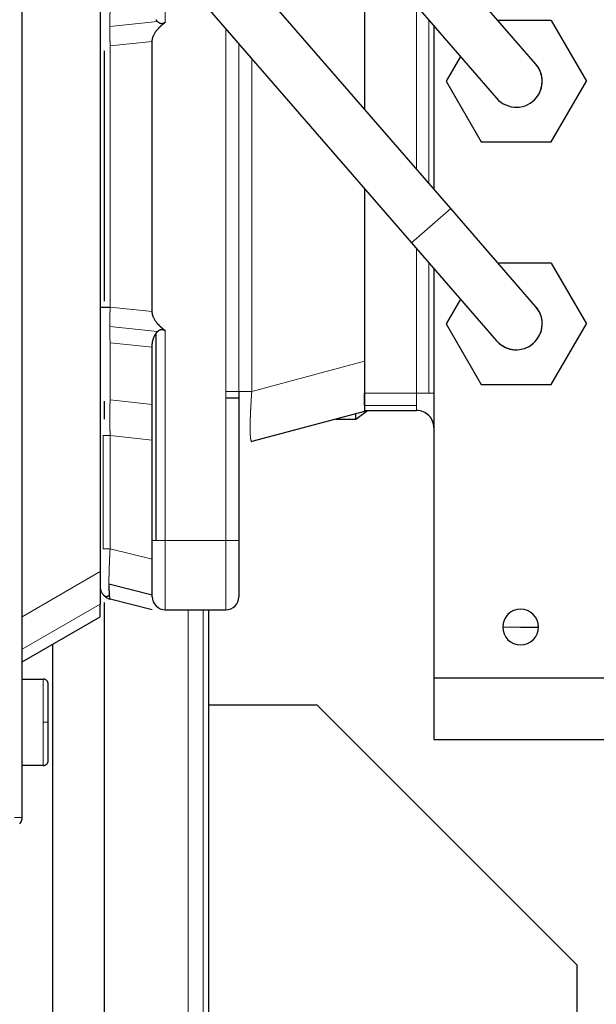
# Model space of a CAD drawing. Header units: inches. Extents: x 0 to 20790, y -12 to 14700.
# Tile 283 of 441: x 11399 to 11465, y 5995 to 6108. Entities that reach past the tile are written whole.
import ezdxf

# ---------------------------------------------------------------- set-up
doc = ezdxf.new("R2010")
doc.units = ezdxf.units.IN
doc.layers.add('1', color=7, linetype='Continuous', true_color=0xffffff)
doc.layers.add('254', color=7, linetype='Continuous', true_color=0xffffff)
doc.styles.add('latin_extended', font='simplex.shx')
doc.dimstyles.get("Standard").update_dxf_attribs({"dimtxt": 0.18, "dimasz": 0.18, "dimexe": 0.18, "dimexo": 0.0625, "dimgap": 0.09, "dimtad": 0, "dimtih": 1, "dimtoh": 1, "dimdec": 4, "dimzin": 0, "dimdsep": 46, "dimtxsty": 'Standard', "dimcen": 0.09, "dimadec": 0, "dimazin": 0, "dimtfac": 1, "dimtdec": 4, "dimtofl": 0, "dimtmove": 0, "dimatfit": 3, "dimfxl": 1, "dimtolj": 1, "dimtzin": 0, "dimarcsym": 0})

# ---------------------------------------------------------------- blocks, each defined once
blk = doc.blocks.new('_U11')
at = {"layer": '254', "color": 3, "linetype": 'Continuous', "lineweight": 13, "transparency": 16777216}
for p, q in [((10901.1, 7050.3), (12182.34, 7050.3)), ((12147.34, 6927.8), (12147.34, 4741.3)), ((10073.31, 4618.8), (12182.34, 4618.8))]:
    blk.add_line(p, q, dxfattribs=at)
at = {"layer": '254', "color": 3, "transparency": 16777216}
for points in [[(12167.76, 6927.8), (12126.92, 6927.8), (12147.34, 7050.3)], [(12126.92, 4741.3), (12167.76, 4741.3), (12147.34, 4618.8)]]:
    blk.add_solid(points, dxfattribs=at)
at = {"layer": 'Defpoints', "color": 0, "transparency": 16777216}
for p in [(10866.1, 7050.3), (10038.31, 4618.8), (12147.34, 4618.8)]:
    blk.add_point(p, dxfattribs=at)
at = {"layer": '254', "color": 2, "lineweight": 13, "transparency": 16777216, "insert": (11963.59, 5507.86), "char_height": 122.5, "attachment_point": 1, "rotation": 90, "style": 'latin_extended'}
blk.add_mtext('\\A1;2432', dxfattribs=at)

msp = doc.modelspace()

# ---------------------------------------------------------------- linework, layer by layer
at = {"layer": '1', "color": 2, "linetype": 'Continuous', "lineweight": 25}
for p, q in [((11398.81, 6016.296), (11398.81, 6131.177)), ((11448.247, 6086.593), (11414.221, 6125.814)), ((11409.689, 6121.883), (11443.714, 6082.661)), ((11407.81, 6120.804), (11407.81, 6044.689)), ((11458.076, 6103.262), (11448.247, 6114.593)), ((11438.31, 6111.616), (11438.31, 6098.047)), ((11443.714, 6110.661), (11453.544, 6099.331)), ((11459.851, 6108.297), (11453.709, 6108.297)), ((11459.851, 6108.297), (11463.893, 6101.297)), ((11446.31, 6107.668), (11446.31, 6088.825)), ((11413.81, 6074.708), (11413.81, 6105.885)), ((11408.31, 6075.928), (11408.31, 6104.809)), ((11449.37, 6104.142), (11447.727, 6101.297)), ((11447.727, 6101.297), (11451.768, 6094.297)), ((11459.851, 6094.297), (11463.893, 6101.297)), ((11451.768, 6094.297), (11459.851, 6094.297)), ((11438.31, 6088.891), (11438.31, 6068.977)), ((11458.076, 6075.262), (11448.247, 6086.593)), ((11443.714, 6082.661), (11453.544, 6071.331)), ((11446.31, 6079.67), (11446.31, 6032.397)), ((11459.851, 6080.297), (11453.709, 6080.297)), ((11459.851, 6080.297), (11463.893, 6073.297)), ((11449.37, 6076.142), (11447.727, 6073.297)), ((11447.727, 6073.297), (11451.768, 6066.297)), ((11459.851, 6066.297), (11463.893, 6073.297)), ((11414.249, 6048.296), (11414.249, 6072.191)), ((11413.81, 6048.296), (11413.81, 6070.807)), ((11438.31, 6068.978), (11438.31, 6065.297)), ((11451.768, 6066.297), (11459.851, 6066.297)), ((11423.81, 6064.736), (11423.81, 6048.296)), ((11438.31, 6063.882), (11438.31, 6065.297)), ((11408.31, 6062.296), (11408.31, 6064.354)), ((11438.31, 6063.882), (11438.31, 6063.297)), ((11438.31, 6063.182), (11425.292, 6059.694)), ((11437.31, 6062.296), (11438.643, 6063.297)), ((11437.31, 6062.296), (11437.31, 6062.914)), ((11438.31, 6063.297), (11444.31, 6063.297)), ((11435.006, 6062.296), (11437.31, 6062.296)), ((11413.81, 6041.796), (11413.81, 6048.296)), ((11423.81, 6048.296), (11423.81, 6041.796)), ((11407.81, 6044.689), (11407.81, 6040.944)), ((11413.81, 6041.981), (11408.81, 6043.231)), ((11407.81, 6039.493), (11407.81, 6040.944)), ((11408.31, 5982.798), (11408.31, 6041.122)), ((11413.81, 6040.296), (11408.946, 6041.512)), ((11415.31, 6040.296), (11422.31, 6040.296)), ((11420.31, 6040.298), (11420.31, 5982.796)), ((11398.81, 6034.296), (11407.81, 6039.493)), ((11456.31, 6038.297), (11458.377, 6038.297)), ((11402.31, 6036.319), (11402.31, 5982.798)), ((11398.81, 6032.296), (11401.21, 6032.296)), ((11401.81, 6027.296), (11401.81, 6031.696)), ((11446.31, 6032.397), (11446.31, 6025.297)), ((11494.31, 6032.397), (11446.31, 6032.397)), ((11420.308, 6029.297), (11432.81, 6029.297)), ((11432.81, 6029.297), (11462.81, 5999.297)), ((11401.81, 6022.896), (11401.81, 6027.296)), ((11446.31, 6025.297), (11494.31, 6025.297)), ((11401.21, 6022.296), (11398.81, 6022.296)), ((11462.81, 5999.297), (11462.81, 5941.296))]:
    msp.add_line(p, q, dxfattribs=at)
at = {"layer": '1', "color": 110, "linetype": 'Continuous', "lineweight": 13}
for p, q in [((11415.31, 6108.099), (11415.31, 6115.404)), ((11444.31, 6091.13), (11444.31, 6109.974)), ((11408.918, 6107.607), (11414.426, 6108.177)), ((11445.724, 6108.344), (11445.724, 6089.501)), ((11422.31, 6065.489), (11422.31, 6107.334)), ((11413.81, 6105.885), (11408.946, 6105.382)), ((11423.81, 6105.605), (11423.81, 6065.489)), ((11408.946, 6105.382), (11408.946, 6075.211)), ((11425.292, 6103.896), (11425.292, 6065.489)), ((11443.714, 6082.661), (11448.247, 6086.593)), ((11444.31, 6065.297), (11444.31, 6081.975)), ((11445.724, 6080.345), (11445.724, 6065.297)), ((11413.81, 6074.708), (11408.946, 6075.211)), ((11408.918, 6072.986), (11414.426, 6072.416)), ((11415.31, 6048.296), (11415.31, 6072.494)), ((11413.81, 6070.592), (11408.946, 6071.095)), ((11408.946, 6071.095), (11408.946, 6064.505)), ((11438.31, 6068.977), (11425.292, 6065.489)), ((11422.31, 6048.296), (11422.31, 6064.736)), ((11445.724, 6065.297), (11444.31, 6065.297)), ((11444.31, 6065.297), (11444.31, 6063.882)), ((11446.31, 6065.297), (11445.724, 6065.297)), ((11413.81, 6064.001), (11408.946, 6064.505)), ((11444.31, 6063.882), (11438.31, 6063.882)), ((11444.31, 6063.297), (11444.31, 6063.882)), ((11408.128, 6060.389), (11408.128, 6047.333)), ((11408.946, 6060.389), (11408.946, 6047.333)), ((11413.81, 6059.885), (11408.946, 6060.389)), ((11413.81, 6048.296), (11414.249, 6048.296)), ((11414.249, 6048.296), (11415.31, 6048.296)), ((11422.31, 6048.296), (11415.31, 6048.296)), ((11415.31, 6048.296), (11415.31, 6040.296)), ((11422.31, 6048.296), (11423.81, 6048.296)), ((11422.31, 6040.296), (11422.31, 6048.296)), ((11413.81, 6046.117), (11408.946, 6047.333)), ((11407.81, 6044.689), (11398.81, 6039.493)), ((11407.81, 6040.944), (11398.81, 6035.747)), ((11417.967, 6040.298), (11417.967, 5982.796)), ((11419.701, 5982.796), (11419.701, 6040.298)), ((11454.243, 6038.297), (11456.31, 6038.297)), ((11401.21, 6032.296), (11401.21, 6027.296)), ((11401.21, 6027.296), (11401.81, 6027.296)), ((11401.21, 6027.296), (11401.21, 6022.296)), ((11397.931, 6016.296), (11398.81, 6016.296))]:
    msp.add_line(p, q, dxfattribs=at)
at = {"layer": '1', "color": 2, "linetype": 'Continuous', "lineweight": 25}
for centre, radius, start, end in [((11455.81, 6101.297), 3, 0, 40.94437), ((11455.81, 6101.297), 3, 321.1187, 40.94308), ((11455.81, 6101.297), 3, 321.11438, 0), ((11455.81, 6101.297), 3, 220.93745, 321.1187), ((11455.81, 6073.297), 3, 220.94234, 40.94234), ((11455.81, 6073.297), 3, 0, 40.94437), ((11455.81, 6073.297), 3, 220.93875, 0), ((11444.31, 6061.297), 2, 45, 90), ((11444.31, 6061.297), 2, 0, 45), ((11415.31, 6041.796), 1.5, 180, 225), ((11422.31, 6041.796), 1.5, 270, 0), ((11415.31, 6041.796), 1.5, 225, 270), ((11456.31, 6038.297), 2.067, 0, 180), ((11456.31, 6038.297), 2.067, 180, 0), ((11397.81, 6016.296), 1, 315, 0)]:
    msp.add_arc(centre, radius, start, end, dxfattribs=at)
at = {"layer": '1', "color": 110, "linetype": 'Continuous', "lineweight": 13}
for points, knots in [([(11408.946, 6109.498), (11408.946, 6109.488), (11408.945, 6109.469), (11408.944, 6109.441), (11408.943, 6109.412), (11408.942, 6109.383), (11408.941, 6109.353), (11408.941, 6109.324), (11408.94, 6109.294), (11408.939, 6109.265), (11408.938, 6109.235), (11408.937, 6109.205), (11408.936, 6109.174), (11408.936, 6109.144), (11408.935, 6109.113), (11408.934, 6109.083), (11408.933, 6109.052), (11408.933, 6109.021), (11408.932, 6108.989), (11408.931, 6108.958), (11408.931, 6108.926), (11408.93, 6108.895), (11408.929, 6108.863), (11408.929, 6108.831), (11408.928, 6108.799), (11408.927, 6108.767), (11408.927, 6108.734), (11408.926, 6108.702), (11408.926, 6108.669), (11408.925, 6108.636), (11408.925, 6108.603), (11408.924, 6108.57), (11408.924, 6108.537), (11408.923, 6108.504), (11408.923, 6108.471), (11408.923, 6108.437), (11408.922, 6108.404), (11408.922, 6108.37), (11408.922, 6108.336), (11408.921, 6108.302), (11408.921, 6108.268), (11408.921, 6108.234), (11408.92, 6108.2), (11408.92, 6108.166), (11408.92, 6108.131), (11408.92, 6108.097), (11408.919, 6108.062), (11408.919, 6108.028), (11408.919, 6107.993), (11408.919, 6107.958), (11408.919, 6107.923), (11408.919, 6107.889), (11408.918, 6107.854), (11408.918, 6107.818), (11408.918, 6107.783), (11408.918, 6107.748), (11408.918, 6107.713), (11408.918, 6107.678), (11408.918, 6107.642), (11408.918, 6107.619), (11408.918, 6107.607)], [0, 0, 0, 0, 0.0174846, 0.034968, 0.0524499, 0.0699299, 0.0874075, 0.1048823, 0.122354, 0.1398221, 0.1572862, 0.174746, 0.192201, 0.2096508, 0.2270949, 0.2445332, 0.261965, 0.27939, 0.2968078, 0.314218, 0.3316202, 0.3490141, 0.3663991, 0.383775, 0.4011413, 0.4184977, 0.4358437, 0.4531789, 0.470503, 0.4878156, 0.5051163, 0.5224047, 0.5396804, 0.5569431, 0.5741923, 0.5914278, 0.6086491, 0.6258558, 0.6430476, 0.6602241, 0.677385, 0.6945299, 0.7116584, 0.7287702, 0.7458648, 0.7629421, 0.7800015, 0.7970428, 0.8140656, 0.8310696, 0.8480544, 0.8650197, 0.8819652, 0.8988904, 0.9157952, 0.9326791, 0.9495419, 0.9663832, 0.9832026, 1, 1, 1, 1]), ([(11408.918, 6107.607), (11408.918, 6107.595), (11408.918, 6107.571), (11408.918, 6107.536), (11408.918, 6107.5), (11408.918, 6107.464), (11408.918, 6107.428), (11408.918, 6107.392), (11408.918, 6107.355), (11408.919, 6107.319), (11408.919, 6107.282), (11408.919, 6107.246), (11408.919, 6107.209), (11408.919, 6107.172), (11408.919, 6107.135), (11408.92, 6107.098), (11408.92, 6107.06), (11408.92, 6107.023), (11408.92, 6106.985), (11408.921, 6106.948), (11408.921, 6106.91), (11408.921, 6106.872), (11408.922, 6106.834), (11408.922, 6106.796), (11408.922, 6106.758), (11408.923, 6106.72), (11408.923, 6106.682), (11408.923, 6106.643), (11408.924, 6106.605), (11408.924, 6106.566), (11408.925, 6106.527), (11408.925, 6106.489), (11408.926, 6106.45), (11408.926, 6106.411), (11408.927, 6106.372), (11408.927, 6106.333), (11408.928, 6106.294), (11408.929, 6106.255), (11408.929, 6106.215), (11408.93, 6106.176), (11408.931, 6106.137), (11408.931, 6106.097), (11408.932, 6106.058), (11408.933, 6106.018), (11408.933, 6105.979), (11408.934, 6105.939), (11408.935, 6105.9), (11408.936, 6105.86), (11408.936, 6105.82), (11408.937, 6105.78), (11408.938, 6105.741), (11408.939, 6105.701), (11408.94, 6105.661), (11408.941, 6105.621), (11408.941, 6105.581), (11408.942, 6105.541), (11408.943, 6105.501), (11408.944, 6105.462), (11408.945, 6105.422), (11408.946, 6105.395), (11408.946, 6105.382)], [0, 0, 0, 0, 0.0167974, 0.0336168, 0.0504581, 0.0673209, 0.0842048, 0.1011096, 0.1180348, 0.1349803, 0.1519456, 0.1689304, 0.1859344, 0.2029572, 0.2199985, 0.2370579, 0.2541352, 0.2712298, 0.2883416, 0.3054701, 0.322615, 0.3397758, 0.3569524, 0.3741442, 0.3913509, 0.4085722, 0.4258077, 0.4430569, 0.4603196, 0.4775953, 0.4948837, 0.5121844, 0.529497, 0.5468211, 0.5641563, 0.5815023, 0.5988586, 0.616225, 0.6336008, 0.6509859, 0.6683797, 0.685782, 0.7031922, 0.72061, 0.738035, 0.7554668, 0.772905, 0.7903492, 0.807799, 0.825254, 0.8427138, 0.8601779, 0.877646, 0.8951177, 0.9125925, 0.9300701, 0.9475501, 0.965032, 0.9825154, 1, 1, 1, 1]), ([(11408.946, 6075.211), (11408.946, 6075.198), (11408.945, 6075.171), (11408.944, 6075.131), (11408.943, 6075.091), (11408.942, 6075.052), (11408.941, 6075.012), (11408.941, 6074.972), (11408.94, 6074.932), (11408.939, 6074.892), (11408.938, 6074.852), (11408.937, 6074.813), (11408.936, 6074.773), (11408.936, 6074.733), (11408.935, 6074.693), (11408.934, 6074.654), (11408.933, 6074.614), (11408.933, 6074.575), (11408.932, 6074.535), (11408.931, 6074.496), (11408.931, 6074.456), (11408.93, 6074.417), (11408.929, 6074.378), (11408.929, 6074.338), (11408.928, 6074.299), (11408.927, 6074.26), (11408.927, 6074.221), (11408.926, 6074.182), (11408.926, 6074.143), (11408.925, 6074.104), (11408.925, 6074.066), (11408.924, 6074.027), (11408.924, 6073.988), (11408.923, 6073.95), (11408.923, 6073.911), (11408.923, 6073.873), (11408.922, 6073.835), (11408.922, 6073.797), (11408.922, 6073.759), (11408.921, 6073.721), (11408.921, 6073.683), (11408.921, 6073.645), (11408.92, 6073.607), (11408.92, 6073.57), (11408.92, 6073.533), (11408.92, 6073.495), (11408.919, 6073.458), (11408.919, 6073.421), (11408.919, 6073.384), (11408.919, 6073.347), (11408.919, 6073.311), (11408.919, 6073.274), (11408.918, 6073.238), (11408.918, 6073.201), (11408.918, 6073.165), (11408.918, 6073.129), (11408.918, 6073.093), (11408.918, 6073.057), (11408.918, 6073.022), (11408.918, 6072.998), (11408.918, 6072.986)], [0, 0, 0, 0, 0.0174846, 0.034968, 0.0524499, 0.0699299, 0.0874075, 0.1048823, 0.122354, 0.1398221, 0.1572862, 0.174746, 0.192201, 0.2096508, 0.2270949, 0.2445332, 0.261965, 0.27939, 0.2968078, 0.314218, 0.3316202, 0.3490141, 0.3663991, 0.383775, 0.4011413, 0.4184977, 0.4358437, 0.4531789, 0.470503, 0.4878156, 0.5051163, 0.5224047, 0.5396804, 0.5569431, 0.5741923, 0.5914278, 0.6086491, 0.6258558, 0.6430476, 0.6602241, 0.677385, 0.6945299, 0.7116584, 0.7287702, 0.7458648, 0.7629421, 0.7800015, 0.7970428, 0.8140656, 0.8310696, 0.8480544, 0.8650197, 0.8819652, 0.8988904, 0.9157952, 0.9326791, 0.9495419, 0.9663832, 0.9832026, 1, 1, 1, 1]), ([(11408.918, 6072.986), (11408.918, 6072.974), (11408.918, 6072.951), (11408.918, 6072.915), (11408.918, 6072.88), (11408.918, 6072.845), (11408.918, 6072.81), (11408.918, 6072.774), (11408.918, 6072.739), (11408.919, 6072.704), (11408.919, 6072.67), (11408.919, 6072.635), (11408.919, 6072.6), (11408.919, 6072.565), (11408.919, 6072.531), (11408.92, 6072.496), (11408.92, 6072.462), (11408.92, 6072.427), (11408.92, 6072.393), (11408.921, 6072.359), (11408.921, 6072.325), (11408.921, 6072.291), (11408.922, 6072.257), (11408.922, 6072.223), (11408.922, 6072.189), (11408.923, 6072.156), (11408.923, 6072.122), (11408.923, 6072.089), (11408.924, 6072.056), (11408.924, 6072.022), (11408.925, 6071.989), (11408.925, 6071.957), (11408.926, 6071.924), (11408.926, 6071.891), (11408.927, 6071.859), (11408.927, 6071.826), (11408.928, 6071.794), (11408.929, 6071.762), (11408.929, 6071.73), (11408.93, 6071.698), (11408.931, 6071.667), (11408.931, 6071.635), (11408.932, 6071.604), (11408.933, 6071.572), (11408.933, 6071.541), (11408.934, 6071.51), (11408.935, 6071.48), (11408.936, 6071.449), (11408.936, 6071.419), (11408.937, 6071.388), (11408.938, 6071.358), (11408.939, 6071.328), (11408.94, 6071.299), (11408.941, 6071.269), (11408.941, 6071.24), (11408.942, 6071.21), (11408.943, 6071.181), (11408.944, 6071.152), (11408.945, 6071.124), (11408.946, 6071.105), (11408.946, 6071.095)], [0, 0, 0, 0, 0.0167974, 0.0336168, 0.0504581, 0.0673209, 0.0842048, 0.1011096, 0.1180348, 0.1349803, 0.1519456, 0.1689304, 0.1859344, 0.2029572, 0.2199985, 0.2370579, 0.2541351, 0.2712298, 0.2883416, 0.3054701, 0.322615, 0.3397758, 0.3569524, 0.3741442, 0.3913509, 0.4085722, 0.4258076, 0.4430569, 0.4603196, 0.4775953, 0.4948837, 0.5121844, 0.529497, 0.5468211, 0.5641563, 0.5815023, 0.5988586, 0.6162249, 0.6336008, 0.6509859, 0.6683797, 0.685782, 0.7031922, 0.72061, 0.738035, 0.7554668, 0.772905, 0.7903492, 0.807799, 0.825254, 0.8427137, 0.8601779, 0.877646, 0.8951177, 0.9125925, 0.9300701, 0.9475501, 0.965032, 0.9825154, 1, 1, 1, 1]), ([(11422.31, 6064.736), (11422.31, 6064.818), (11422.31, 6064.98), (11422.31, 6065.231), (11422.31, 6065.4), (11422.31, 6065.489)], [0, 0, 0, 0, 0.325, 0.645, 1, 1, 1, 1]), ([(11425.292, 6065.489), (11425.291, 6065.476), (11425.289, 6065.45), (11425.286, 6065.41), (11425.283, 6065.371), (11425.28, 6065.331), (11425.278, 6065.292), (11425.275, 6065.252), (11425.272, 6065.213), (11425.269, 6065.174), (11425.266, 6065.134), (11425.264, 6065.095), (11425.261, 6065.056), (11425.258, 6065.017), (11425.256, 6064.978), (11425.253, 6064.939), (11425.25, 6064.9), (11425.248, 6064.861), (11425.245, 6064.822), (11425.243, 6064.783), (11425.24, 6064.745), (11425.238, 6064.706), (11425.235, 6064.668), (11425.233, 6064.629), (11425.231, 6064.591), (11425.228, 6064.552), (11425.226, 6064.514), (11425.224, 6064.476), (11425.221, 6064.438), (11425.219, 6064.4), (11425.217, 6064.362), (11425.215, 6064.324), (11425.212, 6064.286), (11425.21, 6064.249), (11425.208, 6064.211), (11425.206, 6064.174), (11425.204, 6064.136), (11425.202, 6064.099), (11425.2, 6064.062), (11425.198, 6064.025), (11425.195, 6063.988), (11425.193, 6063.951), (11425.191, 6063.915), (11425.189, 6063.878), (11425.188, 6063.842), (11425.186, 6063.805), (11425.184, 6063.769), (11425.182, 6063.733), (11425.18, 6063.697), (11425.178, 6063.661), (11425.176, 6063.625), (11425.174, 6063.589), (11425.173, 6063.554), (11425.171, 6063.518), (11425.169, 6063.483), (11425.167, 6063.448), (11425.166, 6063.413), (11425.164, 6063.378), (11425.162, 6063.343), (11425.16, 6063.309), (11425.159, 6063.274), (11425.157, 6063.24), (11425.156, 6063.206), (11425.154, 6063.172), (11425.152, 6063.138), (11425.151, 6063.104), (11425.149, 6063.071), (11425.148, 6063.037), (11425.146, 6063.004), (11425.145, 6062.971), (11425.143, 6062.938), (11425.142, 6062.905), (11425.14, 6062.872), (11425.139, 6062.84), (11425.138, 6062.807), (11425.136, 6062.775), (11425.135, 6062.743), (11425.133, 6062.711), (11425.132, 6062.679), (11425.131, 6062.648), (11425.13, 6062.616), (11425.128, 6062.585), (11425.127, 6062.554), (11425.126, 6062.523), (11425.125, 6062.492), (11425.123, 6062.462), (11425.122, 6062.431), (11425.121, 6062.401), (11425.12, 6062.371), (11425.119, 6062.341), (11425.118, 6062.311), (11425.117, 6062.282), (11425.116, 6062.253), (11425.115, 6062.223), (11425.114, 6062.194), (11425.113, 6062.165), (11425.112, 6062.137), (11425.111, 6062.108), (11425.11, 6062.08), (11425.109, 6062.052), (11425.108, 6062.024), (11425.108, 6061.996), (11425.107, 6061.968), (11425.106, 6061.941), (11425.105, 6061.914), (11425.105, 6061.887), (11425.104, 6061.86), (11425.103, 6061.833), (11425.103, 6061.807), (11425.102, 6061.78), (11425.101, 6061.754), (11425.101, 6061.728), (11425.1, 6061.703), (11425.1, 6061.677), (11425.099, 6061.652), (11425.099, 6061.626), (11425.099, 6061.601), (11425.098, 6061.577), (11425.098, 6061.552), (11425.098, 6061.527), (11425.097, 6061.503), (11425.097, 6061.479), (11425.097, 6061.455), (11425.097, 6061.431), (11425.097, 6061.408), (11425.096, 6061.385), (11425.096, 6061.361), (11425.096, 6061.339), (11425.096, 6061.316), (11425.096, 6061.293), (11425.096, 6061.271), (11425.096, 6061.248), (11425.097, 6061.226), (11425.097, 6061.204), (11425.097, 6061.181), (11425.097, 6061.159), (11425.097, 6061.137), (11425.098, 6061.116), (11425.098, 6061.094), (11425.098, 6061.072), (11425.099, 6061.051), (11425.099, 6061.029), (11425.099, 6061.008), (11425.1, 6060.987), (11425.1, 6060.965), (11425.101, 6060.945), (11425.101, 6060.924), (11425.102, 6060.903), (11425.103, 6060.882), (11425.103, 6060.862), (11425.104, 6060.841), (11425.105, 6060.821), (11425.105, 6060.801), (11425.106, 6060.781), (11425.107, 6060.761), (11425.108, 6060.741), (11425.108, 6060.722), (11425.109, 6060.702), (11425.11, 6060.683), (11425.111, 6060.664), (11425.112, 6060.645), (11425.113, 6060.626), (11425.114, 6060.607), (11425.115, 6060.588), (11425.116, 6060.57), (11425.117, 6060.551), (11425.118, 6060.533), (11425.119, 6060.515), (11425.12, 6060.497), (11425.121, 6060.479), (11425.122, 6060.462), (11425.123, 6060.444), (11425.125, 6060.427), (11425.126, 6060.41), (11425.127, 6060.393), (11425.128, 6060.376), (11425.13, 6060.36), (11425.131, 6060.343), (11425.132, 6060.327), (11425.133, 6060.311), (11425.135, 6060.295), (11425.136, 6060.279), (11425.138, 6060.264), (11425.139, 6060.248), (11425.14, 6060.233), (11425.142, 6060.218), (11425.143, 6060.203), (11425.145, 6060.188), (11425.146, 6060.174), (11425.148, 6060.16), (11425.149, 6060.145), (11425.151, 6060.132), (11425.152, 6060.118), (11425.154, 6060.104), (11425.156, 6060.091), (11425.157, 6060.078), (11425.159, 6060.065), (11425.16, 6060.052), (11425.162, 6060.039), (11425.164, 6060.027), (11425.166, 6060.015), (11425.167, 6060.003), (11425.169, 6059.991), (11425.171, 6059.98), (11425.173, 6059.968), (11425.174, 6059.957), (11425.176, 6059.946), (11425.178, 6059.936), (11425.18, 6059.925), (11425.182, 6059.915), (11425.184, 6059.905), (11425.186, 6059.895), (11425.188, 6059.885), (11425.189, 6059.876), (11425.191, 6059.867), (11425.193, 6059.858), (11425.195, 6059.849), (11425.198, 6059.841), (11425.2, 6059.832), (11425.202, 6059.824), (11425.204, 6059.817), (11425.206, 6059.809), (11425.208, 6059.802), (11425.21, 6059.795), (11425.212, 6059.788), (11425.215, 6059.781), (11425.217, 6059.775), (11425.219, 6059.768), (11425.221, 6059.762), (11425.224, 6059.757), (11425.226, 6059.751), (11425.228, 6059.746), (11425.231, 6059.741), (11425.233, 6059.736), (11425.235, 6059.732), (11425.238, 6059.727), (11425.24, 6059.723), (11425.243, 6059.72), (11425.245, 6059.716), (11425.248, 6059.713), (11425.25, 6059.71), (11425.253, 6059.707), (11425.256, 6059.704), (11425.258, 6059.702), (11425.261, 6059.7), (11425.264, 6059.698), (11425.266, 6059.697), (11425.269, 6059.695), (11425.272, 6059.694), (11425.275, 6059.693), (11425.278, 6059.693), (11425.28, 6059.692), (11425.283, 6059.692), (11425.286, 6059.693), (11425.289, 6059.693), (11425.291, 6059.693), (11425.292, 6059.694)], [0, 0, 0, 0, 0.0043093, 0.0086146, 0.0129157, 0.0172126, 0.0215054, 0.0257939, 0.030078, 0.0343578, 0.0386331, 0.042904, 0.0471704, 0.0514322, 0.0556893, 0.0599418, 0.0641896, 0.0684326, 0.0726707, 0.076904, 0.0811324, 0.0853557, 0.0895741, 0.0937873, 0.0979955, 0.1021985, 0.1063962, 0.1105887, 0.1147758, 0.1189576, 0.1231339, 0.1273048, 0.1314702, 0.13563, 0.1397842, 0.1439328, 0.1480756, 0.1522127, 0.156344, 0.1604694, 0.164589, 0.1687026, 0.1728102, 0.1769119, 0.1810074, 0.1850969, 0.1891802, 0.1932573, 0.1973281, 0.2013927, 0.2054509, 0.2095028, 0.2135483, 0.2175873, 0.2216199, 0.2256459, 0.2296654, 0.2336783, 0.2376845, 0.241684, 0.2456769, 0.2496629, 0.2536422, 0.2576147, 0.2615803, 0.265539, 0.2694908, 0.2734357, 0.2773735, 0.2813044, 0.2852281, 0.2891448, 0.2930544, 0.2969568, 0.3008521, 0.3047401, 0.3086209, 0.3124945, 0.3163608, 0.3202198, 0.3240714, 0.3279157, 0.3317526, 0.335582, 0.3394041, 0.3432187, 0.3470258, 0.3508255, 0.3546176, 0.3584022, 0.3621792, 0.3659487, 0.3697105, 0.3734648, 0.3772115, 0.3809505, 0.3846819, 0.3884056, 0.3921216, 0.39583, 0.3995306, 0.4032236, 0.4069088, 0.4105863, 0.414256, 0.4179181, 0.4215723, 0.4252188, 0.4288576, 0.4324885, 0.4361117, 0.4397272, 0.4433348, 0.4469347, 0.4505268, 0.4541111, 0.4576876, 0.4612564, 0.4648174, 0.4683706, 0.471916, 0.4754537, 0.4789836, 0.4825058, 0.4860202, 0.4895269, 0.4930258, 0.496517, 0.5000006, 0.5034841, 0.5069753, 0.5104742, 0.5139809, 0.5174953, 0.5210175, 0.5245474, 0.5280851, 0.5316305, 0.5351837, 0.5387447, 0.5423134, 0.54589, 0.5494743, 0.5530664, 0.5566662, 0.5602739, 0.5638893, 0.5675125, 0.5711435, 0.5747822, 0.5784287, 0.582083, 0.585745, 0.5894148, 0.5930922, 0.5967775, 0.6004704, 0.604171, 0.6078794, 0.6115954, 0.6153191, 0.6190505, 0.6227895, 0.6265362, 0.6302904, 0.6340523, 0.6378218, 0.6415988, 0.6453834, 0.6491755, 0.6529751, 0.6567822, 0.6605968, 0.6644189, 0.6682484, 0.6720852, 0.6759295, 0.6797811, 0.6836401, 0.6875064, 0.6913799, 0.6952607, 0.6991488, 0.703044, 0.7069464, 0.710856, 0.7147727, 0.7186965, 0.7226273, 0.7265651, 0.7305099, 0.7344617, 0.7384204, 0.7423861, 0.7463585, 0.7503378, 0.7543239, 0.7583167, 0.7623162, 0.7663224, 0.7703353, 0.7743548, 0.7783808, 0.7824133, 0.7864523, 0.7904978, 0.7945497, 0.7986079, 0.8026725, 0.8067433, 0.8108204, 0.8149037, 0.8189931, 0.8230887, 0.8271903, 0.8312979, 0.8354116, 0.8395311, 0.8436565, 0.8477878, 0.8519249, 0.8560677, 0.8602162, 0.8643704, 0.8685302, 0.8726956, 0.8768665, 0.8810428, 0.8852246, 0.8894117, 0.8936041, 0.8978019, 0.9020048, 0.906213, 0.9104262, 0.9146446, 0.9188679, 0.9230963, 0.9273295, 0.9315677, 0.9358106, 0.9400584, 0.9443109, 0.948568, 0.9528298, 0.9570961, 0.961367, 0.9656423, 0.9699221, 0.9742062, 0.9784947, 0.9827874, 0.9870844, 0.9913855, 0.9956907, 1, 1, 1, 1]), ([(11408.946, 6064.505), (11408.946, 6064.497), (11408.945, 6064.48), (11408.944, 6064.455), (11408.944, 6064.43), (11408.943, 6064.405), (11408.942, 6064.379), (11408.941, 6064.354), (11408.941, 6064.328), (11408.94, 6064.302), (11408.939, 6064.276), (11408.938, 6064.25), (11408.938, 6064.224), (11408.937, 6064.197), (11408.936, 6064.171), (11408.936, 6064.144), (11408.935, 6064.117), (11408.934, 6064.091), (11408.934, 6064.064), (11408.933, 6064.036), (11408.932, 6064.009), (11408.932, 6063.982), (11408.931, 6063.954), (11408.931, 6063.927), (11408.93, 6063.899), (11408.93, 6063.871), (11408.929, 6063.843), (11408.929, 6063.815), (11408.928, 6063.787), (11408.928, 6063.759), (11408.927, 6063.73), (11408.927, 6063.702), (11408.926, 6063.673), (11408.926, 6063.644), (11408.925, 6063.616), (11408.925, 6063.587), (11408.924, 6063.558), (11408.924, 6063.529), (11408.924, 6063.5), (11408.923, 6063.47), (11408.923, 6063.441), (11408.923, 6063.412), (11408.922, 6063.382), (11408.922, 6063.353), (11408.922, 6063.323), (11408.921, 6063.293), (11408.921, 6063.263), (11408.921, 6063.233), (11408.92, 6063.203), (11408.92, 6063.173), (11408.92, 6063.143), (11408.92, 6063.113), (11408.92, 6063.083), (11408.919, 6063.053), (11408.919, 6063.022), (11408.919, 6062.992), (11408.919, 6062.961), (11408.919, 6062.931), (11408.919, 6062.9), (11408.918, 6062.869), (11408.918, 6062.839), (11408.918, 6062.808), (11408.918, 6062.777), (11408.918, 6062.746), (11408.918, 6062.715), (11408.918, 6062.684), (11408.918, 6062.653), (11408.918, 6062.611), (11408.918, 6062.556), (11408.918, 6062.489), (11408.918, 6062.421), (11408.918, 6062.353), (11408.919, 6062.285), (11408.919, 6062.216), (11408.919, 6062.147), (11408.92, 6062.077), (11408.92, 6062.007), (11408.921, 6061.936), (11408.922, 6061.865), (11408.922, 6061.794), (11408.923, 6061.722), (11408.924, 6061.65), (11408.925, 6061.578), (11408.926, 6061.505), (11408.927, 6061.432), (11408.928, 6061.359), (11408.929, 6061.285), (11408.93, 6061.211), (11408.931, 6061.137), (11408.932, 6061.063), (11408.934, 6060.989), (11408.935, 6060.914), (11408.936, 6060.84), (11408.938, 6060.765), (11408.939, 6060.69), (11408.941, 6060.615), (11408.943, 6060.54), (11408.944, 6060.464), (11408.946, 6060.414), (11408.946, 6060.389)], [0, 0, 0, 0, 0.007708, 0.0154141, 0.0231182, 0.0308202, 0.03852, 0.0462174, 0.0539123, 0.0616047, 0.0692943, 0.0769812, 0.084665, 0.0923459, 0.1000235, 0.1076978, 0.1153688, 0.1230362, 0.1306999, 0.1383599, 0.146016, 0.1536681, 0.1613161, 0.1689598, 0.1765992, 0.1842342, 0.1918645, 0.1994902, 0.2071111, 0.214727, 0.2223379, 0.2299437, 0.2375442, 0.2451394, 0.252729, 0.2603131, 0.2678915, 0.275464, 0.2830307, 0.2905913, 0.2981458, 0.305694, 0.3132359, 0.3207714, 0.3283003, 0.3358225, 0.343338, 0.3508466, 0.3583482, 0.3658427, 0.3733301, 0.3808102, 0.3882829, 0.3957482, 0.4032058, 0.4106559, 0.4180981, 0.4255325, 0.4329589, 0.4403773, 0.4477876, 0.4551896, 0.4625834, 0.4699687, 0.4773455, 0.4847137, 0.4920733, 0.4994241, 0.5151174, 0.5308502, 0.5466218, 0.5624313, 0.5782777, 0.5941603, 0.6100781, 0.62603, 0.6420153, 0.6580328, 0.6740817, 0.6901608, 0.7062693, 0.722406, 0.7385699, 0.75476, 0.7709751, 0.7872143, 0.8034764, 0.8197602, 0.8360648, 0.8523889, 0.8687315, 0.8850915, 0.9014676, 0.9178587, 0.9342638, 0.9506816, 0.967111, 0.9835509, 1, 1, 1, 1]), ([(11408.127, 6060.389), (11408.195, 6060.389), (11408.428, 6060.389), (11408.732, 6060.389), (11408.946, 6060.389)], [0, 0, 0, 0, 0.3333333, 1, 1, 1, 1]), ([(11408.128, 6047.333), (11408.174, 6047.333), (11408.226, 6047.333), (11408.343, 6047.333), (11408.407, 6047.333), (11408.546, 6047.333), (11408.62, 6047.333), (11408.778, 6047.333), (11408.861, 6047.333), (11408.946, 6047.333)], [0, 0, 0, 0, 0.25, 0.25, 0.5, 0.5, 0.75, 0.75, 1, 1, 1, 1]), ([(11408.946, 6047.333), (11408.945, 6047.321), (11408.944, 6047.297), (11408.942, 6047.26), (11408.94, 6047.224), (11408.938, 6047.188), (11408.936, 6047.151), (11408.934, 6047.115), (11408.932, 6047.079), (11408.93, 6047.043), (11408.928, 6047.007), (11408.926, 6046.971), (11408.924, 6046.935), (11408.922, 6046.899), (11408.921, 6046.864), (11408.919, 6046.828), (11408.917, 6046.792), (11408.915, 6046.757), (11408.913, 6046.722), (11408.911, 6046.686), (11408.91, 6046.651), (11408.908, 6046.616), (11408.906, 6046.581), (11408.904, 6046.546), (11408.903, 6046.511), (11408.901, 6046.476), (11408.899, 6046.442), (11408.898, 6046.407), (11408.896, 6046.372), (11408.895, 6046.338), (11408.893, 6046.304), (11408.891, 6046.27), (11408.89, 6046.235), (11408.888, 6046.201), (11408.887, 6046.168), (11408.885, 6046.134), (11408.884, 6046.1), (11408.882, 6046.067), (11408.881, 6046.033), (11408.879, 6046), (11408.878, 6045.966), (11408.876, 6045.933), (11408.875, 6045.9), (11408.874, 6045.867), (11408.872, 6045.835), (11408.871, 6045.802), (11408.87, 6045.77), (11408.868, 6045.737), (11408.867, 6045.705), (11408.866, 6045.673), (11408.865, 6045.641), (11408.863, 6045.609), (11408.862, 6045.577), (11408.861, 6045.545), (11408.86, 6045.514), (11408.859, 6045.482), (11408.857, 6045.451), (11408.856, 6045.42), (11408.855, 6045.389), (11408.854, 6045.358), (11408.853, 6045.327), (11408.852, 6045.297), (11408.851, 6045.266), (11408.85, 6045.236), (11408.849, 6045.206), (11408.848, 6045.176), (11408.847, 6045.146), (11408.845, 6045.103), (11408.843, 6045.047), (11408.841, 6044.979), (11408.839, 6044.911), (11408.837, 6044.843), (11408.835, 6044.776), (11408.833, 6044.71), (11408.831, 6044.644), (11408.829, 6044.578), (11408.828, 6044.513), (11408.826, 6044.448), (11408.825, 6044.384), (11408.823, 6044.321), (11408.822, 6044.257), (11408.82, 6044.195), (11408.819, 6044.133), (11408.818, 6044.072), (11408.817, 6044.011), (11408.816, 6043.951), (11408.815, 6043.892), (11408.814, 6043.833), (11408.813, 6043.775), (11408.813, 6043.717), (11408.812, 6043.66), (11408.812, 6043.604), (11408.811, 6043.549), (11408.811, 6043.494), (11408.81, 6043.44), (11408.81, 6043.387), (11408.81, 6043.334), (11408.81, 6043.282), (11408.81, 6043.248), (11408.81, 6043.231)], [0, 0, 0, 0, 0.0080127, 0.0160142, 0.0240042, 0.0319827, 0.0399496, 0.0479047, 0.0558479, 0.0637791, 0.0716981, 0.0796049, 0.0874994, 0.0953813, 0.1032507, 0.1111073, 0.1189512, 0.1267821, 0.1345999, 0.1424046, 0.1501961, 0.1579741, 0.1657387, 0.1734897, 0.1812271, 0.1889506, 0.1966603, 0.204356, 0.2120376, 0.219705, 0.2273581, 0.2349969, 0.2426212, 0.250231, 0.2578261, 0.2654064, 0.272972, 0.2805226, 0.2880582, 0.2955788, 0.3030842, 0.3105743, 0.3180491, 0.3255084, 0.3329523, 0.3403806, 0.3477933, 0.3551903, 0.3625714, 0.3699367, 0.3772861, 0.3846194, 0.3919367, 0.3992379, 0.4065228, 0.4137915, 0.4210438, 0.4282798, 0.4354992, 0.4427022, 0.4498886, 0.4570584, 0.4642114, 0.4713478, 0.4784673, 0.4855701, 0.4926559, 0.4997247, 0.5160842, 0.5324408, 0.5487934, 0.5651406, 0.5814813, 0.5978141, 0.6141378, 0.6304511, 0.6467528, 0.6630417, 0.6793163, 0.6955757, 0.7118184, 0.7280433, 0.7442491, 0.7604347, 0.7765988, 0.7927403, 0.808858, 0.8249506, 0.8410171, 0.8570564, 0.8730672, 0.8890484, 0.9049991, 0.920918, 0.9368041, 0.9526564, 0.9684738, 0.9842554, 1, 1, 1, 1])]:
    msp.add_open_spline(points, degree=3, knots=knots, dxfattribs=at)
at = {"layer": '1', "color": 2, "linetype": 'Continuous', "lineweight": 25}
for points, knots in [([(11413.81, 6105.885), (11413.81, 6105.892), (11413.81, 6105.904), (11413.81, 6105.922), (11413.811, 6105.941), (11413.812, 6105.959), (11413.813, 6105.978), (11413.814, 6105.996), (11413.816, 6106.015), (11413.817, 6106.033), (11413.819, 6106.052), (11413.821, 6106.071), (11413.824, 6106.089), (11413.826, 6106.108), (11413.829, 6106.127), (11413.832, 6106.145), (11413.836, 6106.164), (11413.839, 6106.183), (11413.843, 6106.202), (11413.847, 6106.221), (11413.851, 6106.239), (11413.856, 6106.258), (11413.861, 6106.277), (11413.866, 6106.296), (11413.871, 6106.315), (11413.876, 6106.334), (11413.882, 6106.353), (11413.888, 6106.372), (11413.894, 6106.391), (11413.9, 6106.41), (11413.907, 6106.429), (11413.914, 6106.448), (11413.921, 6106.467), (11413.928, 6106.486), (11413.935, 6106.505), (11413.943, 6106.524), (11413.969, 6106.587), (11414.02, 6106.694), (11414.103, 6106.844), (11414.2, 6106.995), (11414.286, 6107.111), (11414.352, 6107.195), (11414.395, 6107.247), (11414.439, 6107.299), (11414.485, 6107.351), (11414.533, 6107.404), (11414.583, 6107.457), (11414.634, 6107.51), (11414.687, 6107.563), (11414.741, 6107.616), (11414.798, 6107.669), (11414.856, 6107.722), (11414.916, 6107.776), (11414.977, 6107.83), (11415.04, 6107.884), (11415.105, 6107.937), (11415.172, 6107.992), (11415.24, 6108.046), (11415.287, 6108.081), (11415.31, 6108.099)], [0, 0, 0, 0, 0.0066605, 0.0133311, 0.0200127, 0.0267063, 0.0334128, 0.0401331, 0.0468681, 0.0536188, 0.060386, 0.0671707, 0.0739737, 0.0807959, 0.0876382, 0.0945014, 0.1013865, 0.1082942, 0.1152255, 0.1221811, 0.1291618, 0.1361685, 0.143202, 0.1502631, 0.1573526, 0.1644712, 0.1716198, 0.178799, 0.1860097, 0.1932525, 0.2005283, 0.2078377, 0.2151814, 0.2225601, 0.2299746, 0.2374255, 0.2449135, 0.3040013, 0.3658119, 0.4305884, 0.4985414, 0.522413, 0.5467269, 0.5714894, 0.596706, 0.6223822, 0.6485232, 0.6751338, 0.7022186, 0.7297819, 0.7578279, 0.7863605, 0.8153833, 0.8448999, 0.8749135, 0.9054275, 0.9364446, 0.9679679, 1, 1, 1, 1]), ([(11414.426, 6108.177), (11414.422, 6108.181), (11414.414, 6108.19), (11414.402, 6108.203), (11414.39, 6108.216), (11414.379, 6108.23), (11414.367, 6108.244), (11414.355, 6108.258), (11414.343, 6108.273), (11414.331, 6108.288), (11414.319, 6108.303), (11414.308, 6108.319), (11414.296, 6108.335), (11414.284, 6108.351), (11414.272, 6108.368), (11414.261, 6108.385), (11414.253, 6108.396), (11414.249, 6108.402)], [0, 0, 0, 0, 0.060162, 0.1212071, 0.1831466, 0.2459916, 0.3097528, 0.3744409, 0.4400662, 0.5066391, 0.5741694, 0.6426672, 0.7121419, 0.7826033, 0.8540606, 0.9265231, 1, 1, 1, 1]), ([(11415.31, 6108.099), (11415.305, 6108.096), (11415.296, 6108.089), (11415.282, 6108.079), (11415.269, 6108.069), (11415.255, 6108.06), (11415.241, 6108.051), (11415.228, 6108.042), (11415.214, 6108.034), (11415.201, 6108.026), (11415.187, 6108.018), (11415.174, 6108.01), (11415.16, 6108.003), (11415.147, 6107.997), (11415.133, 6107.99), (11415.12, 6107.984), (11415.107, 6107.979), (11415.093, 6107.973), (11415.08, 6107.968), (11415.067, 6107.964), (11415.054, 6107.959), (11415.04, 6107.955), (11415.027, 6107.952), (11415.014, 6107.948), (11415.001, 6107.946), (11414.988, 6107.943), (11414.975, 6107.941), (11414.962, 6107.939), (11414.949, 6107.937), (11414.936, 6107.936), (11414.923, 6107.935), (11414.91, 6107.935), (11414.897, 6107.935), (11414.884, 6107.935), (11414.872, 6107.935), (11414.859, 6107.936), (11414.846, 6107.937), (11414.833, 6107.939), (11414.821, 6107.941), (11414.808, 6107.943), (11414.795, 6107.946), (11414.778, 6107.95), (11414.756, 6107.956), (11414.73, 6107.965), (11414.704, 6107.975), (11414.678, 6107.986), (11414.653, 6107.999), (11414.627, 6108.014), (11414.601, 6108.029), (11414.576, 6108.046), (11414.55, 6108.065), (11414.525, 6108.085), (11414.5, 6108.106), (11414.475, 6108.128), (11414.451, 6108.152), (11414.434, 6108.169), (11414.426, 6108.177)], [0, 0, 0, 0, 0.0164618, 0.0327096, 0.0487474, 0.0645794, 0.0802101, 0.0956441, 0.1108864, 0.1259422, 0.1408168, 0.1555158, 0.1700452, 0.184411, 0.1986197, 0.2126779, 0.2265925, 0.2403705, 0.2540193, 0.2675467, 0.2809603, 0.2942683, 0.3074789, 0.3206007, 0.3336422, 0.3466124, 0.3595202, 0.3723748, 0.3851854, 0.3979614, 0.4107122, 0.4234474, 0.4361763, 0.4489087, 0.4616538, 0.4744213, 0.4872205, 0.5000608, 0.5129512, 0.525901, 0.538919, 0.552014, 0.5796768, 0.6077947, 0.6364324, 0.6656501, 0.6955043, 0.7260465, 0.7573243, 0.7893809, 0.8222553, 0.8559828, 0.8905947, 0.926119, 0.9625803, 1, 1, 1, 1]), ([(11415.31, 6072.494), (11415.298, 6072.503), (11415.274, 6072.521), (11415.238, 6072.549), (11415.202, 6072.577), (11415.168, 6072.605), (11415.133, 6072.633), (11415.099, 6072.661), (11415.065, 6072.688), (11415.032, 6072.716), (11415, 6072.744), (11414.967, 6072.772), (11414.936, 6072.799), (11414.904, 6072.827), (11414.874, 6072.855), (11414.843, 6072.882), (11414.813, 6072.91), (11414.784, 6072.937), (11414.755, 6072.965), (11414.726, 6072.992), (11414.698, 6073.019), (11414.67, 6073.047), (11414.643, 6073.074), (11414.616, 6073.101), (11414.59, 6073.129), (11414.564, 6073.156), (11414.539, 6073.183), (11414.514, 6073.21), (11414.49, 6073.237), (11414.466, 6073.264), (11414.442, 6073.291), (11414.419, 6073.318), (11414.396, 6073.345), (11414.374, 6073.372), (11414.352, 6073.398), (11414.331, 6073.425), (11414.278, 6073.492), (11414.199, 6073.6), (11414.102, 6073.75), (11414.019, 6073.9), (11413.966, 6074.014), (11413.934, 6074.09), (11413.919, 6074.129), (11413.905, 6074.168), (11413.892, 6074.207), (11413.88, 6074.246), (11413.869, 6074.285), (11413.858, 6074.324), (11413.849, 6074.363), (11413.841, 6074.401), (11413.834, 6074.44), (11413.827, 6074.479), (11413.822, 6074.517), (11413.818, 6074.555), (11413.814, 6074.593), (11413.812, 6074.632), (11413.81, 6074.67), (11413.81, 6074.695), (11413.81, 6074.708)], [0, 0, 0, 0, 0.0165677, 0.0329999, 0.0492969, 0.0654592, 0.0814871, 0.097381, 0.1131413, 0.1287683, 0.1442626, 0.1596245, 0.1748545, 0.189953, 0.2049205, 0.2197575, 0.2344645, 0.2490419, 0.2634903, 0.2778102, 0.2920022, 0.3060669, 0.3200047, 0.3338163, 0.3475024, 0.3610635, 0.3745002, 0.3878134, 0.4010036, 0.4140715, 0.4270179, 0.4398436, 0.4525493, 0.4651357, 0.4776038, 0.4899543, 0.5021881, 0.5700376, 0.634726, 0.696464, 0.7554944, 0.7708388, 0.7860301, 0.8010742, 0.8159775, 0.8307461, 0.8453866, 0.8599056, 0.8743101, 0.888607, 0.9028035, 0.9169069, 0.9309247, 0.9448645, 0.958734, 0.9725411, 0.9862937, 1, 1, 1, 1]), ([(11414.426, 6072.416), (11414.43, 6072.42), (11414.439, 6072.429), (11414.451, 6072.441), (11414.463, 6072.453), (11414.476, 6072.465), (11414.488, 6072.477), (11414.501, 6072.488), (11414.513, 6072.499), (11414.526, 6072.509), (11414.539, 6072.52), (11414.551, 6072.529), (11414.564, 6072.539), (11414.577, 6072.548), (11414.59, 6072.557), (11414.602, 6072.565), (11414.615, 6072.573), (11414.628, 6072.581), (11414.641, 6072.588), (11414.654, 6072.595), (11414.667, 6072.602), (11414.68, 6072.608), (11414.693, 6072.614), (11414.706, 6072.619), (11414.719, 6072.625), (11414.733, 6072.629), (11414.746, 6072.634), (11414.759, 6072.638), (11414.772, 6072.642), (11414.785, 6072.645), (11414.799, 6072.648), (11414.812, 6072.65), (11414.825, 6072.653), (11414.839, 6072.654), (11414.852, 6072.656), (11414.866, 6072.657), (11414.879, 6072.658), (11414.893, 6072.658), (11414.906, 6072.658), (11414.92, 6072.657), (11414.933, 6072.657), (11414.947, 6072.655), (11414.96, 6072.654), (11414.974, 6072.652), (11414.988, 6072.649), (11415.001, 6072.647), (11415.015, 6072.644), (11415.029, 6072.64), (11415.043, 6072.636), (11415.057, 6072.632), (11415.07, 6072.628), (11415.084, 6072.623), (11415.098, 6072.617), (11415.112, 6072.612), (11415.126, 6072.606), (11415.14, 6072.599), (11415.154, 6072.592), (11415.168, 6072.585), (11415.182, 6072.578), (11415.196, 6072.57), (11415.21, 6072.562), (11415.224, 6072.553), (11415.239, 6072.544), (11415.253, 6072.535), (11415.267, 6072.525), (11415.281, 6072.515), (11415.296, 6072.504), (11415.305, 6072.497), (11415.31, 6072.494)], [0, 0, 0, 0, 0.0190117, 0.0377734, 0.0562876, 0.0745572, 0.0925851, 0.1103745, 0.1279289, 0.1452517, 0.1623471, 0.1792189, 0.1958717, 0.2123099, 0.2285386, 0.2445627, 0.2603878, 0.2760195, 0.2914638, 0.306727, 0.3218156, 0.3367365, 0.3514969, 0.3661041, 0.380566, 0.3948905, 0.409086, 0.423161, 0.4371245, 0.4509855, 0.4647535, 0.4784379, 0.4920487, 0.5055958, 0.5190894, 0.5325398, 0.5459575, 0.5593529, 0.5727367, 0.5861195, 0.599512, 0.6129249, 0.6263687, 0.6398539, 0.653391, 0.6669903, 0.6806619, 0.6944157, 0.7082617, 0.7222093, 0.7362679, 0.7504466, 0.7647543, 0.7791994, 0.7937904, 0.8085352, 0.8234416, 0.838517, 0.8537686, 0.8692032, 0.8848274, 0.9006475, 0.9166696, 0.9328993, 0.9493421, 0.9660033, 0.9828877, 1, 1, 1, 1]), ([(11413.81, 6070.807), (11413.81, 6070.814), (11413.81, 6070.827), (11413.81, 6070.847), (11413.811, 6070.868), (11413.812, 6070.888), (11413.813, 6070.909), (11413.814, 6070.929), (11413.815, 6070.95), (11413.817, 6070.97), (11413.819, 6070.991), (11413.821, 6071.012), (11413.823, 6071.033), (11413.825, 6071.054), (11413.828, 6071.075), (11413.831, 6071.096), (11413.834, 6071.117), (11413.837, 6071.139), (11413.841, 6071.16), (11413.845, 6071.181), (11413.849, 6071.203), (11413.853, 6071.224), (11413.857, 6071.246), (11413.862, 6071.268), (11413.867, 6071.29), (11413.872, 6071.312), (11413.877, 6071.333), (11413.883, 6071.355), (11413.888, 6071.378), (11413.894, 6071.4), (11413.9, 6071.422), (11413.907, 6071.444), (11413.913, 6071.466), (11413.92, 6071.489), (11413.927, 6071.511), (11413.935, 6071.534), (11413.945, 6071.564), (11413.958, 6071.603), (11413.975, 6071.649), (11413.992, 6071.695), (11414.01, 6071.74), (11414.029, 6071.784), (11414.048, 6071.828), (11414.068, 6071.871), (11414.089, 6071.913), (11414.11, 6071.955), (11414.131, 6071.996), (11414.154, 6072.036), (11414.177, 6072.076), (11414.2, 6072.115), (11414.224, 6072.154), (11414.241, 6072.179), (11414.249, 6072.191)], [0, 0, 0, 0, 0.014895, 0.0298165, 0.0447651, 0.0597413, 0.0747456, 0.0897784, 0.1048402, 0.1199316, 0.1350529, 0.1502047, 0.1653874, 0.1806015, 0.1958475, 0.2111257, 0.2264367, 0.2417808, 0.2571586, 0.2725704, 0.2880167, 0.303498, 0.3190145, 0.3345668, 0.3501553, 0.3657804, 0.3814424, 0.3971418, 0.4128791, 0.4286545, 0.4444685, 0.4603214, 0.4762137, 0.4921457, 0.5081178, 0.5241304, 0.5401838, 0.5734115, 0.6062326, 0.6386554, 0.6706885, 0.7023409, 0.7336214, 0.7645394, 0.7951042, 0.8253256, 0.8552132, 0.884777, 0.9140272, 0.9429741, 0.9716281, 1, 1, 1, 1]), ([(11414.249, 6072.191), (11414.254, 6072.198), (11414.263, 6072.211), (11414.276, 6072.23), (11414.29, 6072.249), (11414.303, 6072.268), (11414.317, 6072.286), (11414.33, 6072.304), (11414.344, 6072.321), (11414.358, 6072.338), (11414.371, 6072.354), (11414.385, 6072.37), (11414.399, 6072.386), (11414.412, 6072.401), (11414.422, 6072.411), (11414.426, 6072.416)], [0, 0, 0, 0, 0.0844773, 0.1676432, 0.2495115, 0.3300959, 0.4094106, 0.4874699, 0.5642884, 0.6398811, 0.7142631, 0.7874499, 0.8594575, 0.9303019, 1, 1, 1, 1]), ([(11422.31, 6064.736), (11422.506, 6064.736), (11422.899, 6064.736), (11423.398, 6064.736), (11423.732, 6064.736), (11423.81, 6064.736), (11423.81, 6064.736)], [0, 0, 0, 0, 0.2504379, 0.5008758, 0.7513138, 1, 1, 1, 1]), ([(11423.81, 6065.489), (11423.81, 6065.4), (11423.81, 6065.23), (11423.81, 6064.979), (11423.81, 6064.818), (11423.81, 6064.736)], [0, 0, 0, 0, 0.3550081, 0.6750154, 1, 1, 1, 1]), ([(11408.81, 6043.231), (11408.81, 6043.222), (11408.81, 6043.204), (11408.81, 6043.177), (11408.81, 6043.151), (11408.81, 6043.124), (11408.81, 6043.098), (11408.81, 6043.071), (11408.81, 6043.045), (11408.811, 6043.019), (11408.811, 6042.994), (11408.811, 6042.968), (11408.811, 6042.943), (11408.811, 6042.917), (11408.812, 6042.892), (11408.812, 6042.867), (11408.812, 6042.842), (11408.812, 6042.818), (11408.813, 6042.793), (11408.813, 6042.769), (11408.813, 6042.745), (11408.814, 6042.721), (11408.814, 6042.698), (11408.815, 6042.674), (11408.815, 6042.651), (11408.816, 6042.628), (11408.816, 6042.605), (11408.817, 6042.582), (11408.817, 6042.56), (11408.818, 6042.538), (11408.819, 6042.516), (11408.819, 6042.494), (11408.82, 6042.472), (11408.82, 6042.451), (11408.821, 6042.429), (11408.822, 6042.408), (11408.823, 6042.387), (11408.823, 6042.367), (11408.824, 6042.346), (11408.825, 6042.326), (11408.826, 6042.306), (11408.827, 6042.287), (11408.828, 6042.267), (11408.828, 6042.248), (11408.829, 6042.229), (11408.83, 6042.21), (11408.831, 6042.191), (11408.832, 6042.173), (11408.833, 6042.155), (11408.834, 6042.137), (11408.835, 6042.119), (11408.836, 6042.102), (11408.837, 6042.085), (11408.839, 6042.068), (11408.84, 6042.051), (11408.841, 6042.035), (11408.842, 6042.018), (11408.843, 6042.002), (11408.844, 6041.987), (11408.846, 6041.968), (11408.848, 6041.945), (11408.85, 6041.92), (11408.852, 6041.895), (11408.854, 6041.87), (11408.857, 6041.847), (11408.859, 6041.824), (11408.862, 6041.802), (11408.865, 6041.78), (11408.867, 6041.759), (11408.87, 6041.739), (11408.873, 6041.72), (11408.876, 6041.702), (11408.879, 6041.684), (11408.882, 6041.667), (11408.885, 6041.651), (11408.888, 6041.635), (11408.892, 6041.621), (11408.895, 6041.607), (11408.898, 6041.595), (11408.902, 6041.583), (11408.906, 6041.572), (11408.909, 6041.561), (11408.913, 6041.552), (11408.917, 6041.544), (11408.921, 6041.536), (11408.925, 6041.53), (11408.929, 6041.525), (11408.933, 6041.52), (11408.937, 6041.516), (11408.942, 6041.514), (11408.945, 6041.513), (11408.946, 6041.512)], [0, 0, 0, 0, 0.0083962, 0.016803, 0.0252204, 0.0336481, 0.0420861, 0.0505341, 0.058992, 0.0674596, 0.0759368, 0.0844235, 0.0929194, 0.1014244, 0.1099384, 0.1184611, 0.1269925, 0.1355322, 0.1440803, 0.1526365, 0.1612006, 0.1697724, 0.1783519, 0.1869387, 0.1955328, 0.204134, 0.212742, 0.2213567, 0.229978, 0.2386056, 0.2472394, 0.2558792, 0.2645247, 0.2731759, 0.2818325, 0.2904944, 0.2991613, 0.3078331, 0.3165096, 0.3251906, 0.3338759, 0.3425654, 0.3512588, 0.3599559, 0.3686566, 0.3773606, 0.3860679, 0.3947781, 0.4034911, 0.4122068, 0.4209248, 0.4296451, 0.4383674, 0.4470915, 0.4558173, 0.4645445, 0.473273, 0.4820025, 0.490733, 0.4994641, 0.5145542, 0.5297212, 0.5449647, 0.5602842, 0.5756792, 0.5911489, 0.6066929, 0.6223105, 0.6380011, 0.653764, 0.6695985, 0.6855038, 0.7014792, 0.7175239, 0.733637, 0.7498179, 0.7660655, 0.782379, 0.7987574, 0.8151999, 0.8317055, 0.8482731, 0.8649019, 0.8815906, 0.8983383, 0.9151438, 0.9320061, 0.9489241, 0.9658965, 0.9829222, 1, 1, 1, 1]), ([(11407.81, 6042.968), (11407.81, 6042.747), (11407.883, 6042.415), (11408.119, 6042.037), (11408.428, 6041.718), (11408.732, 6041.566), (11408.946, 6041.512)], [0, 0, 0, 0, 0.3333333, 0.5, 0.6666667, 1, 1, 1, 1]), ([(11401.81, 6031.696), (11401.809, 6031.775), (11401.788, 6031.887), (11401.715, 6032.028), (11401.637, 6032.124), (11401.541, 6032.202), (11401.401, 6032.274), (11401.288, 6032.296), (11401.21, 6032.296)], [0, 0, 0, 0, 0.2394568, 0.3683607, 0.5, 0.6316393, 0.7605432, 1, 1, 1, 1]), ([(11401.21, 6022.296), (11401.288, 6022.297), (11401.401, 6022.319), (11401.541, 6022.391), (11401.637, 6022.469), (11401.715, 6022.565), (11401.788, 6022.706), (11401.809, 6022.818), (11401.81, 6022.896)], [0, 0, 0, 0, 0.2394568, 0.3683607, 0.5, 0.6316393, 0.7605432, 1, 1, 1, 1])]:
    msp.add_open_spline(points, degree=3, knots=knots, dxfattribs=at)
msp.add_rational_spline([(11407.81, 6075.211), (11407.81, 6075.211), (11408.128, 6075.211), (11408.445, 6075.211), (11408.946, 6075.211)], [0.856763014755, 0.875233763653, 1, 0.875233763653, 0.856763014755], degree=2, knots=[0, 0, 0, 0.5, 0.5, 1, 1, 1], dxfattribs=at)
for points in [[(11438.31, 6068.977), (11438.31, 6067.811), (11438.31, 6065.703), (11438.31, 6064.069), (11438.31, 6063.182), (11438.31, 6063.182)], [(11408.131, 6042.04), (11408.441, 6041.664), (11408.856, 6041.972)]]:
    msp.add_open_spline(points, degree=2, dxfattribs=at)
at = {"layer": '1', "color": 110, "linetype": 'Continuous', "lineweight": 13}
for points, weights, knots in [([(11422.31, 6065.489), (11422.927, 6065.489), (11423.365, 6065.489), (11423.804, 6065.489), (11423.81, 6065.489)], [0.853558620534, 0.85442855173, 1, 0.85442855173, 0.853558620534], [0, 0, 0, 0.5, 0.5, 1, 1, 1]), ([(11423.81, 6065.489), (11423.817, 6065.489), (11424.223, 6065.489), (11424.637, 6065.489), (11425.292, 6065.489)], [0.857798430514, 0.878486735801, 1, 0.876726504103, 0.857220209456], [0, 0, 0, 0.4964046, 0.4964046, 1, 1, 1])]:
    msp.add_rational_spline(points, weights, degree=2, knots=knots, dxfattribs=at)
msp.add_open_spline([(11438.31, 6065.297), (11444.31, 6065.297)], degree=1, dxfattribs=at)

# ---------------------------------------------------------------- dimensions: what is measured, and where the dimension line sits
at = {"layer": '254', "color": 2, "linetype": 'Continuous', "lineweight": 13}
dim = msp.add_linear_dim(base=(12147.341658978, 4618.796493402), p1=(10866.10138985, 7050.296493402), p2=(10038.309914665, 4618.796493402), angle=90, dimstyle='Standard', override={"dimscale": 35, "dimtxt": 3.5, "dimasz": 3.5, "dimexe": 1, "dimexo": 1, "dimgap": 1.75, "dimtad": 1, "dimtih": 0, "dimtoh": 0, "dimdec": 0, "dimlfac": 1, "dimzin": 8, "dimdsep": 46, "dimlunit": 2, "dimtxsty": 'latin_extended', "dimsah": 1, "dimse1": 0, "dimse2": 0, "dimsd1": 0, "dimsd2": 0, "dimclrd": 3, "dimclre": 3, "dimclrt": 2, "dimtol": 0, "dimtm": -0.1, "dimtfac": 0.714286, "dimtdec": 3, "dimtofl": 1, "dimtmove": 0, "dimtzin": 8, "dimlwd": 13, "dimlwe": 13}, dxfattribs=at)
dim.commit()
dim.dimension.update_dxf_attribs({"geometry": '_U11', "text_midpoint": (12147.341658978, 5723.693359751), "dimtype": 160})

doc.saveas('drawing.dxf')
